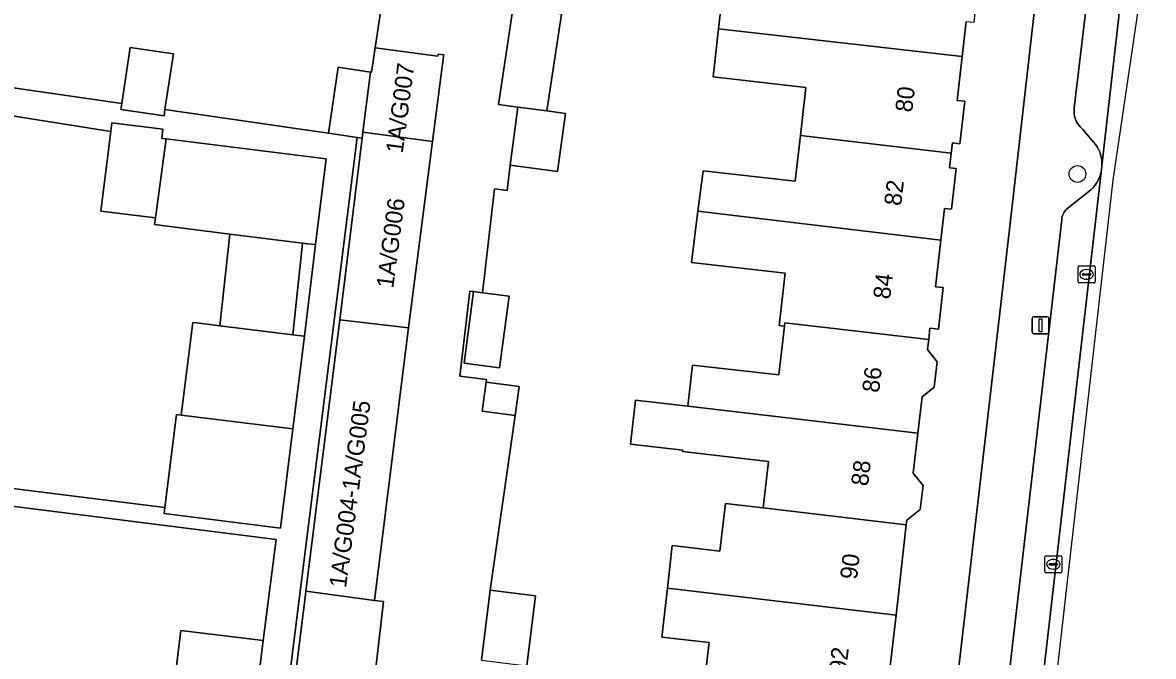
# Model space of a CAD drawing. Extents: x 161692 to 162379, y 380760 to 381678.
# Drawn here: x 162252.2 to 162318.3, y 381316.7 to 381353.7 of the extents above; entities that cross this region are included whole.
import ezdxf

# ---------------------------------------------------------------- set-up
doc = ezdxf.new("R2010")
doc.units = 0
for name, color, linetype in [('IMGEO_Boom', 7, 'Continuous'), ('IMGEO_Erf', 7, 'Continuous'), ('IMGEO_Kolk', 7, 'Continuous'), ('IMGEO_Lichtmast', 7, 'Continuous'), ('IMGEO_Pand', 7, 'Continuous'), ('IMGEO_Pand_nummerreeks', 7, 'Continuous'), ('IMGEO_Parkeervlak_open', 7, 'Continuous'), ('IMGEO_Rijbaan_lokaal_gesloten', 7, 'Continuous'), ('IMGEO_Voetpad_open', 7, 'Continuous')]:
    doc.layers.add(name, color=color, linetype=linetype)

msp = doc.modelspace()

# ---------------------------------------------------------------- linework, layer by layer
at = {"layer": 'IMGEO_Boom'}
msp.add_circle((162313.872, 381344.908), 0.489, dxfattribs=at)
at = {"layer": 'IMGEO_Erf'}
for points in [[(162302.701, 381279.452), (162309.892, 381341.504), (162312.515, 381364.604)], [(162292.046, 381314.943), (162292.352, 381317.544), (162289.592, 381317.859), (162289.92, 381320.726), (162290.204, 381323.211), (162292.981, 381322.893), (162293.308, 381325.67), (162295.514, 381325.411), (162295.825, 381328.127), (162290.804, 381328.701), (162290.813, 381328.782), (162287.762, 381329.131), (162288.056, 381331.708), (162291.108, 381331.359), (162291.382, 381333.753), (162296.427, 381333.176), (162296.753, 381336.026), (162296.45, 381336.062), (162296.803, 381339.114), (162291.323, 381339.741), (162291.701, 381342.736), (162292, 381345.099), (162297.38, 381344.484), (162297.687, 381347.164), (162298.007, 381349.958), (162292.589, 381350.578), (162292.91, 381353.387), (162293.2, 381355.923)], [(162243.462, 381351.132), (162258.047, 381349.032), (162258.541, 381352.299), (162261.059, 381351.918), (162260.567, 381348.67), (162268.206, 381347.57), (162270.115, 381347.29), (162270.68, 381351.138), (162272.57, 381350.86), (162272.632, 381350.851), (162272.842, 381352.279), (162273.325, 381355.571)], [(162283.726, 381354.238), (162282.884, 381348.591), (162283.958, 381348.449), (162283.507, 381345.05), (162280.731, 381345.418), (162280.557, 381343.953), (162279.816, 381344.042), (162279.121, 381337.977), (162280.668, 381337.772), (162280.113, 381333.59), (162278.046, 381333.864), (162278.6, 381338.046), (162278.379, 381338.07), (162277.795, 381333.106), (162279.352, 381332.916), (162279.331, 381332.757), (162281.251, 381332.502), (162281.026, 381330.808), (162279.565, 381320.612), (162282.212, 381320.286), (162281.707, 381316.197)], [(162307.37, 381353.818), (162307.136, 381351.768), (162306.843, 381349.204), (162307.29, 381349.153), (162307.007, 381346.674), (162306.567, 381346.724), (162306.497, 381346.116), (162306.4, 381345.269), (162306.781, 381345.226), (162306.509, 381342.848), (162306.1, 381342.894), (162305.889, 381341.048), (162305.578, 381338.327), (162306.034, 381338.275), (162305.757, 381335.851), (162305.258, 381335.908), (162305.183, 381335.252), (162305.115, 381334.657), (162305.681, 381333.944), (162305.512, 381332.465), (162304.793, 381331.894), (162304.551, 381329.779), (162304.284, 381327.44), (162304.853, 381326.724), (162304.693, 381325.325), (162303.908, 381324.701), (162303.877, 381324.428), (162303.274, 381319.157), (162302.65, 381313.696)], [(162242.638, 381327.668), (162260.567, 381325.438), (162261.242, 381330.864), (162261.515, 381330.83), (162262.188, 381336.241), (162262.417, 381336.213), (162263.777, 381336.044), (162264.352, 381341.404), (162262.992, 381341.573), (162259.957, 381341.955), (162260.006, 381342.347), (162256.823, 381342.744), (162257.404, 381347.395), (162242.074, 381349.823)], [(162266.582, 381302.726), (162268.777, 381320.363), (162268.799, 381320.541), (162270.772, 381336.4), (162272.09, 381346.999), (162271.787, 381347.044), (162266.831, 381307.5)], [(162260.895, 381313.321), (162261.495, 381318.25), (162266.294, 381317.666), (162267.069, 381323.572), (162242.48, 381326.654), (162242.108, 381323.665), (162244.215, 381323.403), (162249.891, 381322.697), (162249.575, 381320.157), (162247.273, 381320.444), (162246.935, 381317.729), (162243.563, 381318.166), (162242.396, 381318.311), (162242.067, 381315.664)]]:
    msp.add_lwpolyline(points, dxfattribs=at)
msp.add_lwpolyline([(162269.356, 381340.782), (162268.909, 381340.838), (162268.601, 381340.876), (162268.026, 381335.515), (162268.334, 381335.477), (162268.708, 381335.43)], close=True, dxfattribs=at)
at = {"layer": 'IMGEO_Kolk'}
for p, q in [((162313.908, 381338.617), (162313.908, 381339.469)), ((162313.983, 381339.543), (162314.835, 381339.543)), ((162314.909, 381339.469), (162314.909, 381338.617)), ((162314.167, 381339.037), (162314.167, 381339.049)), ((162314.605, 381339), (162314.207, 381339)), ((162314.21, 381339.086), (162314.608, 381339.086)), ((162314.419, 381338.763), (162314.394, 381338.763)), ((162314.396, 381339.323), (162314.421, 381339.323)), ((162314.651, 381339.049), (162314.651, 381339.037)), ((162314.835, 381338.543), (162313.983, 381338.543)), ((162311.964, 381321.693), (162311.964, 381322.545)), ((162312.039, 381322.619), (162312.891, 381322.619)), ((162312.266, 381322.162), (162312.664, 381322.162)), ((162312.452, 381322.399), (162312.477, 381322.399)), ((162312.965, 381322.545), (162312.965, 381321.693)), ((162312.891, 381321.619), (162312.039, 381321.619)), ((162312.223, 381322.113), (162312.223, 381322.125)), ((162312.661, 381322.076), (162312.263, 381322.076)), ((162312.475, 381321.839), (162312.45, 381321.839)), ((162312.707, 381322.125), (162312.707, 381322.113))]:
    msp.add_line(p, q, dxfattribs=at)
for points in [[(162313.908, 381338.617), (162313.908, 381339.469)], [(162313.983, 381339.543), (162314.835, 381339.543)], [(162314.909, 381339.469), (162314.909, 381338.617)], [(162314.835, 381338.543), (162313.983, 381338.543)], [(162311.964, 381321.693), (162311.964, 381322.545)], [(162312.039, 381322.619), (162312.891, 381322.619)], [(162312.965, 381322.545), (162312.965, 381321.693)], [(162312.891, 381321.619), (162312.039, 381321.619)]]:
    msp.add_lwpolyline(points, dxfattribs=at)
for centre, radius, start, end in [((162313.985, 381339.467), 0.0765, 91.55205, 178.44795), ((162313.985, 381339.467), 0.0765, 91.55205, 178.44795), ((162314.833, 381339.467), 0.0765, 1.55205, 88.44795), ((162314.833, 381339.467), 0.0765, 1.55205, 88.44795), ((162314.207, 381339.046), 0.0403, 85.87752, 175.75265), ((162314.204, 381339.036), 0.0366, 178.93798, 274.71019), ((162314.608, 381339.043), 0.043, 264.86636, 352.45326), ((162314.612, 381339.048), 0.0386, 1.73085, 96.63898), ((162313.985, 381338.619), 0.0765, 181.55205, 268.44795), ((162313.985, 381338.619), 0.0765, 181.55205, 268.44795), ((162314.833, 381338.619), 0.0765, 271.55205, 358.44795), ((162314.833, 381338.619), 0.0765, 271.55205, 358.44795), ((162312.041, 381322.543), 0.0765, 91.55205, 178.44795), ((162312.041, 381322.543), 0.0765, 91.55205, 178.44795), ((162312.263, 381322.122), 0.0403, 85.87752, 175.75265), ((162312.668, 381322.124), 0.0386, 1.73085, 96.63898), ((162312.889, 381322.543), 0.0765, 1.55205, 88.44795), ((162312.889, 381322.543), 0.0765, 1.55205, 88.44795), ((162312.041, 381321.695), 0.0765, 181.55205, 268.44795), ((162312.041, 381321.695), 0.0765, 181.55205, 268.44795), ((162312.26, 381322.112), 0.0366, 178.93798, 274.71019), ((162312.664, 381322.119), 0.043, 264.86636, 352.45326), ((162312.889, 381321.695), 0.0765, 271.55205, 358.44795), ((162312.889, 381321.695), 0.0765, 271.55205, 358.44795)]:
    msp.add_arc(centre, radius, start, end, dxfattribs=at)
for centre, major_axis, ratio, start_param, end_param in [((162314.395, 381339.043), (-0.387, 0.002), 0.722429, 4.712389, 7.853982), ((162314.42, 381339.043), (-0.39, 0.002), 0.717154, 1.570796, 4.712389), ((162312.451, 381322.119), (-0.387, 0.002), 0.722429, 4.712389, 7.853982), ((162312.476, 381322.119), (-0.39, 0.002), 0.717154, 1.570796, 4.712389)]:
    msp.add_ellipse(centre, major_axis=major_axis, ratio=ratio, start_param=start_param, end_param=end_param, dxfattribs=at)
at = {"layer": 'IMGEO_Lichtmast'}
for p, q in [((162311.219, 381335.676), (162311.219, 381336.476)), ((162311.219, 381336.476), (162311.219, 381335.676)), ((162311.319, 381336.576), (162312.109, 381336.576)), ((162312.109, 381336.576), (162311.319, 381336.576)), ((162312.209, 381336.476), (162312.209, 381335.676)), ((162312.209, 381335.676), (162312.209, 381336.476)), ((162312.109, 381335.576), (162311.319, 381335.576)), ((162311.319, 381335.576), (162312.109, 381335.576))]:
    msp.add_line(p, q, dxfattribs=at)
msp.add_lwpolyline([(162311.639, 381336.451), (162311.789, 381336.451), (162311.789, 381335.701), (162311.639, 381335.701), (162311.639, 381336.451)], dxfattribs=at)
for centre, start, end in [((162311.319, 381336.476), 90, 180), ((162311.319, 381336.476), 90, 180), ((162312.109, 381336.476), 0, 90), ((162312.109, 381336.476), 360, 90), ((162311.319, 381335.676), 180, 270), ((162311.319, 381335.676), 180, 270), ((162312.109, 381335.676), 270, 0), ((162312.109, 381335.676), 270, 0)]:
    msp.add_arc(centre, 0.1, start, end, dxfattribs=at)
at = {"layer": 'IMGEO_Pand'}
for points in [[(162308.101, 381356.125), (162307.664, 381356.175), (162307.76, 381357.011), (162307.779, 381357.182), (162298.932, 381358.164), (162297.294, 381358.351), (162293.526, 381358.781), (162293.2, 381355.923), (162292.91, 381353.387), (162307.136, 381351.768), (162307.37, 381353.818), (162307.831, 381353.766)], [(162283.726, 381354.238), (162280.904, 381354.659), (162280.055, 381348.966), (162281.181, 381348.817), (162282.884, 381348.591)], [(162297.687, 381347.164), (162306.497, 381346.116), (162306.567, 381346.724), (162307.007, 381346.674), (162307.29, 381349.153), (162306.843, 381349.204), (162307.136, 381351.768), (162292.91, 381353.387), (162292.589, 381350.578), (162298.007, 381349.958)], [(162261.059, 381351.918), (162258.541, 381352.299), (162258.047, 381349.032), (162257.993, 381348.679), (162260.511, 381348.298), (162260.567, 381348.67)], [(162276.85, 381351.868), (162276.533, 381351.911), (162276.516, 381351.787), (162272.842, 381352.279), (162272.632, 381350.851), (162272.57, 381350.86), (162272.134, 381347.351), (162276.193, 381346.804), (162276.836, 381351.765)], [(162272.57, 381350.86), (162270.68, 381351.138), (162270.115, 381347.29), (162271.787, 381347.044), (162272.09, 381346.999), (162272.134, 381347.351)], [(162282.884, 381348.591), (162281.181, 381348.817), (162280.731, 381345.418), (162283.507, 381345.05), (162283.958, 381348.449)], [(162260.631, 381346.952), (162260.377, 381346.983), (162260.445, 381347.527), (162257.467, 381347.899), (162257.404, 381347.395), (162256.823, 381342.744), (162260.006, 381342.347)], [(162276.193, 381346.804), (162272.134, 381347.351), (162272.09, 381346.999), (162270.772, 381336.4), (162274.785, 381335.932)], [(162269.98, 381345.784), (162260.631, 381346.952), (162260.006, 381342.347), (162259.957, 381341.955), (162262.992, 381341.573), (162264.352, 381341.404), (162268.601, 381340.876), (162268.909, 381340.838), (162269.356, 381340.782)], [(162291.701, 381342.736), (162305.889, 381341.048), (162306.1, 381342.894), (162306.509, 381342.848), (162306.781, 381345.226), (162306.4, 381345.269), (162306.497, 381346.116), (162297.687, 381347.164), (162297.38, 381344.484), (162292, 381345.099)], [(162305.889, 381341.048), (162291.701, 381342.736), (162291.323, 381339.741), (162296.803, 381339.114), (162296.45, 381336.062), (162296.753, 381336.026), (162296.774, 381336.213), (162305.183, 381335.252), (162305.258, 381335.908), (162305.757, 381335.851), (162306.034, 381338.275), (162305.578, 381338.327)], [(162268.601, 381340.876), (162264.352, 381341.404), (162263.777, 381336.044), (162268.026, 381335.515)], [(162280.668, 381337.772), (162279.121, 381337.977), (162278.6, 381338.046), (162278.046, 381333.864), (162280.113, 381333.59)], [(162268.708, 381335.43), (162268.334, 381335.477), (162268.026, 381335.515), (162263.777, 381336.044), (162262.417, 381336.213), (162262.188, 381336.241), (162261.515, 381330.83), (162268.038, 381330.019)], [(162274.785, 381335.932), (162270.772, 381336.4), (162268.799, 381320.541), (162272.813, 381320.011), (162274.747, 381335.635)], [(162305.681, 381333.944), (162305.115, 381334.657), (162305.183, 381335.252), (162296.774, 381336.213), (162296.753, 381336.026), (162296.427, 381333.176), (162291.382, 381333.753), (162291.108, 381331.359), (162304.551, 381329.779), (162304.793, 381331.894), (162305.512, 381332.465)], [(162279.331, 381332.757), (162279.106, 381331.063), (162281.026, 381330.808), (162281.251, 381332.502)], [(162304.551, 381329.779), (162291.108, 381331.359), (162288.056, 381331.708), (162287.762, 381329.131), (162290.813, 381328.782), (162290.804, 381328.701), (162295.825, 381328.127), (162295.514, 381325.411), (162303.877, 381324.428), (162303.908, 381324.701), (162304.693, 381325.325), (162304.853, 381326.724), (162304.284, 381327.44)], [(162268.038, 381330.019), (162261.515, 381330.83), (162261.242, 381330.864), (162260.567, 381325.438), (162260.522, 381325.075), (162267.318, 381324.229)], [(162289.92, 381320.726), (162303.274, 381319.157), (162303.877, 381324.428), (162295.514, 381325.411), (162293.308, 381325.67), (162292.981, 381322.893), (162290.204, 381323.211)], [(162273.325, 381319.949), (162272.813, 381320.011), (162268.799, 381320.541), (162268.777, 381320.363), (162266.582, 381302.726), (162271.178, 381302.121), (162271.243, 381302.657), (162272.323, 381311.201)], [(162279.565, 381320.612), (162279.061, 381316.524), (162281.707, 381316.197), (162282.212, 381320.286)], [(162289.92, 381320.726), (162289.592, 381317.859), (162292.352, 381317.544), (162292.046, 381314.943), (162294.299, 381314.678), (162302.65, 381313.696), (162303.274, 381319.157)], [(162260.895, 381313.321), (162265.692, 381312.724), (162266.294, 381317.666), (162261.495, 381318.25)]]:
    msp.add_lwpolyline(points, close=True, dxfattribs=at)
at = {"layer": 'IMGEO_Parkeervlak_open'}
for points in [[(162314.731, 381357.595), (162313.689, 381348.764), (162313.677, 381348.645), (162313.675, 381348.526), (162313.684, 381348.407), (162313.704, 381348.289), (162313.734, 381348.173), (162313.775, 381348.06), (162313.825, 381347.952), (162313.885, 381347.848), (162313.954, 381347.75), (162314.031, 381347.659), (162314.116, 381347.575), (162314.19, 381347.513), (162314.832, 381346.745), (162314.925, 381346.632), (162315.02, 381346.494), (162315.103, 381346.348), (162315.172, 381346.196), (162315.227, 381346.038), (162315.268, 381345.875), (162315.294, 381345.71), (162315.306, 381345.542), (162315.302, 381345.375), (162316.987, 381360.273)], [(162309.272, 381293.094), (162315.274, 381345.174), (162315.254, 381345.049), (162315.212, 381344.88), (162315.157, 381344.715), (162315.086, 381344.556), (162315.002, 381344.404), (162314.904, 381344.26), (162314.794, 381344.126), (162314.672, 381344.001), (162314.54, 381343.888), (162313.324, 381342.933), (162313.257, 381342.876), (162313.197, 381342.813), (162313.142, 381342.745), (162313.093, 381342.673), (162313.051, 381342.596), (162313.016, 381342.516), (162312.989, 381342.433), (162312.968, 381342.348), (162312.956, 381342.261), (162312.954, 381342.236), (162307.662, 381296.606)]]:
    msp.add_lwpolyline(points, dxfattribs=at)
at = {"layer": 'IMGEO_Rijbaan_lokaal_gesloten'}
msp.add_lwpolyline([(162318.31, 381360.535), (162318.31, 381360.535), (162317.031, 381360.661), (162316.987, 381360.273), (162315.302, 381345.375), (162315.274, 381345.174), (162309.272, 381293.094), (162309.123, 381292.03), (162307.201, 381275.19), (162303.256, 381240.642), (162303.227, 381240.389), (162301.777, 381228.077), (162301.672, 381227.011), (162302.598, 381226.919), (162303.714, 381236.926), (162315.97, 381344.552)], close=True, dxfattribs=at)
at = {"layer": 'IMGEO_Voetpad_open'}
for points in [[(162312.515, 381364.604), (162309.892, 381341.504), (162302.701, 381279.452)], [(162307.662, 381296.606), (162312.954, 381342.236), (162312.956, 381342.261), (162312.968, 381342.348), (162312.989, 381342.433), (162313.016, 381342.516), (162313.051, 381342.596), (162313.093, 381342.673), (162313.142, 381342.745), (162313.197, 381342.813), (162313.257, 381342.876), (162313.324, 381342.933), (162314.54, 381343.888), (162314.672, 381344.001), (162314.794, 381344.126), (162314.904, 381344.26), (162315.002, 381344.404), (162315.086, 381344.556), (162315.157, 381344.715), (162315.212, 381344.88), (162315.254, 381345.049), (162315.274, 381345.174), (162315.302, 381345.375), (162315.306, 381345.542), (162315.294, 381345.71), (162315.268, 381345.875), (162315.227, 381346.038), (162315.172, 381346.196), (162315.103, 381346.348), (162315.02, 381346.494), (162314.925, 381346.632), (162314.832, 381346.745), (162314.19, 381347.513), (162314.116, 381347.575), (162314.031, 381347.659), (162313.954, 381347.75), (162313.885, 381347.848), (162313.825, 381347.952), (162313.775, 381348.06), (162313.734, 381348.173), (162313.704, 381348.289), (162313.684, 381348.407), (162313.675, 381348.526), (162313.677, 381348.645), (162313.689, 381348.764), (162314.731, 381357.595)], [(162273.325, 381355.571), (162272.842, 381352.279), (162276.516, 381351.787), (162276.533, 381351.911), (162276.85, 381351.868), (162276.836, 381351.765), (162276.193, 381346.804), (162274.785, 381335.932), (162274.747, 381335.635), (162272.813, 381320.011), (162273.325, 381319.949), (162272.323, 381311.201)], [(162279.061, 381316.524), (162279.565, 381320.612), (162281.026, 381330.808), (162279.106, 381331.063), (162279.331, 381332.757), (162279.352, 381332.916), (162277.795, 381333.106), (162278.379, 381338.07), (162278.6, 381338.046), (162279.121, 381337.977), (162279.816, 381344.042), (162280.557, 381343.953), (162280.731, 381345.418), (162281.181, 381348.817), (162280.055, 381348.966), (162280.904, 381354.659)], [(162266.831, 381307.5), (162271.787, 381347.044), (162270.115, 381347.29), (162268.206, 381347.57), (162260.567, 381348.67), (162260.511, 381348.298), (162257.993, 381348.679), (162258.047, 381349.032), (162243.462, 381351.132)], [(162242.074, 381349.823), (162257.404, 381347.395), (162257.467, 381347.899), (162260.445, 381347.527), (162260.377, 381346.983), (162260.631, 381346.952), (162269.98, 381345.784), (162269.356, 381340.782), (162268.708, 381335.43), (162268.038, 381330.019), (162267.318, 381324.229), (162260.522, 381325.075), (162260.567, 381325.438), (162242.638, 381327.668)], [(162242.48, 381326.654), (162267.069, 381323.572), (162266.294, 381317.666), (162265.692, 381312.724)]]:
    msp.add_lwpolyline(points, dxfattribs=at)

# ---------------------------------------------------------------- texts
at = {"layer": 'IMGEO_Pand_nummerreeks'}
for s, rotation, p in [('1A/G007', 82.45436, (162274.453, 381346.08)), ('80', 83.26423, (162304.213, 381348.477)), ('82', 83.26423, (162303.568, 381343.015)), ('1A/G006', 82.45436, (162273.899, 381338.199)), ('84', 83.26223, (162302.925, 381337.563)), ('86', 83.26223, (162302.281, 381332.107)), ('1A/G004-1A/G005', 82.45436, (162271.142, 381320.708)), ('88', 83.26223, (162301.636, 381326.654)), ('90', 83.26423, (162300.991, 381321.198)), ('92', 83.26423, (162300.347, 381315.737))]:
    msp.add_text(s, height=1, rotation=rotation, dxfattribs=at).set_placement(p)

doc.saveas('drawing.dxf')
